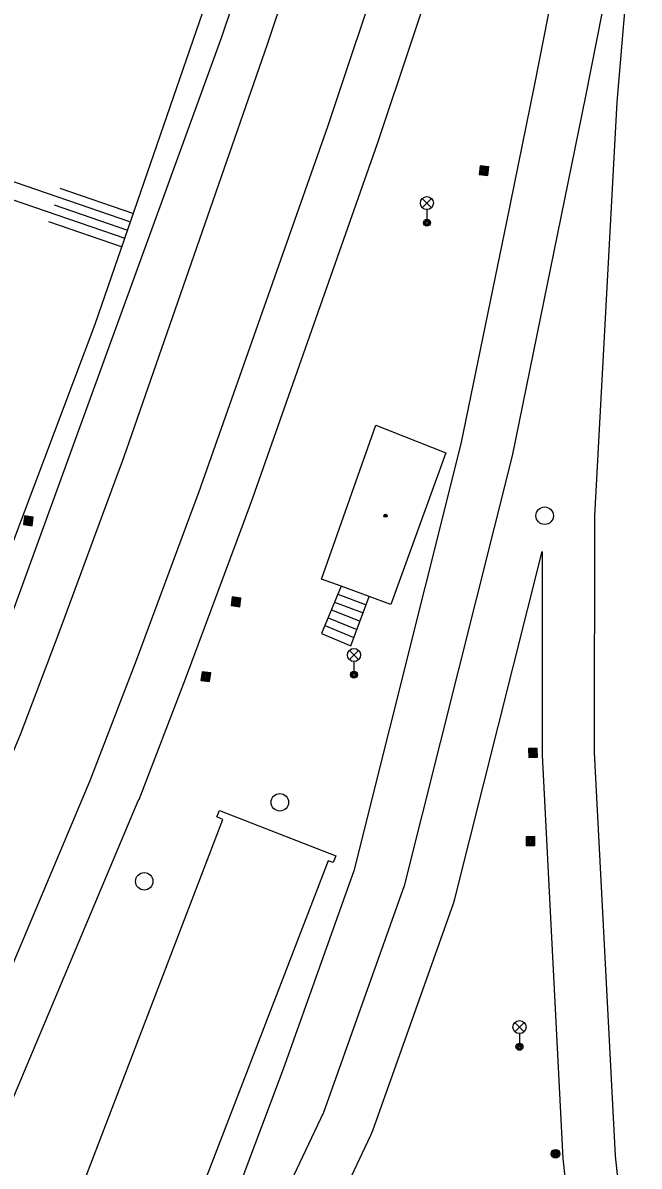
# Model space of a CAD drawing. Extents: x -596229 to -595156, y -1161237 to -1159376.
# Drawn here: x -596176.3 to -596141.1, y -1160439.4 to -1160374.1 of the extents above; entities that cross this region are included whole.
import ezdxf

# ---------------------------------------------------------------- set-up
doc = ezdxf.new("R2010")
doc.units = 0
for name, color, linetype in [('Level 25', 7, 'Continuous'), ('Level 27', 7, 'Continuous'), ('Level 33', 7, 'Continuous'), ('Level 39', 7, 'Continuous'), ('TM - budovy zdene_ betonove - VP', 7, 'Continuous'), ('TM - CD - osa koleji', 7, 'Continuous'), ('TM - horni hrana svahu', 7, 'Continuous'), ('TM - letecke snimky - pomocna linie', 7, 'Continuous'), ('TM - rozhrani ploch obecne - VP', 7, 'Continuous'), ('TM - schody - VP', 7, 'Continuous'), ('TM - srafovani', 7, 'Continuous')]:
    doc.layers.add(name, color=color, linetype=linetype)

msp = doc.modelspace()

# ---------------------------------------------------------------- linework, layer by layer
at = {"layer": 'Level 25'}
for points in [[(-596150.209, -1160382.797), (-596149.713, -1160382.859), (-596149.651, -1160382.363), (-596150.147, -1160382.301)], [(-596150.153, -1160382.754), (-596149.756, -1160382.803), (-596149.707, -1160382.406), (-596150.104, -1160382.357)], [(-596150.097, -1160382.71), (-596149.8, -1160382.747), (-596149.763, -1160382.45), (-596150.06, -1160382.413)], [(-596150.042, -1160382.667), (-596149.843, -1160382.692), (-596149.818, -1160382.493), (-596150.017, -1160382.468)], [(-596149.986, -1160382.623), (-596149.887, -1160382.636), (-596149.874, -1160382.537), (-596149.973, -1160382.524)], [(-596176.259, -1160402.797), (-596175.763, -1160402.859), (-596175.701, -1160402.363), (-596176.197, -1160402.301)], [(-596176.203, -1160402.754), (-596175.806, -1160402.803), (-596175.757, -1160402.406), (-596176.154, -1160402.357)], [(-596176.147, -1160402.71), (-596175.85, -1160402.747), (-596175.813, -1160402.45), (-596176.11, -1160402.413)], [(-596176.092, -1160402.667), (-596175.893, -1160402.692), (-596175.868, -1160402.493), (-596176.067, -1160402.468)], [(-596176.036, -1160402.623), (-596175.937, -1160402.636), (-596175.924, -1160402.537), (-596176.023, -1160402.524)], [(-596164.379, -1160407.427), (-596163.883, -1160407.489), (-596163.821, -1160406.993), (-596164.317, -1160406.931)], [(-596164.323, -1160407.384), (-596163.926, -1160407.433), (-596163.877, -1160407.036), (-596164.274, -1160406.987)], [(-596164.267, -1160407.34), (-596163.97, -1160407.377), (-596163.933, -1160407.08), (-596164.23, -1160407.043)], [(-596164.212, -1160407.297), (-596164.013, -1160407.322), (-596163.988, -1160407.123), (-596164.187, -1160407.098)], [(-596164.156, -1160407.253), (-596164.057, -1160407.266), (-596164.044, -1160407.167), (-596164.143, -1160407.154)], [(-596166.109, -1160411.697), (-596165.613, -1160411.759), (-596165.551, -1160411.263), (-596166.047, -1160411.201)], [(-596166.053, -1160411.654), (-596165.656, -1160411.703), (-596165.607, -1160411.306), (-596166.004, -1160411.257)], [(-596165.997, -1160411.61), (-596165.7, -1160411.647), (-596165.663, -1160411.35), (-596165.96, -1160411.313)], [(-596165.942, -1160411.567), (-596165.743, -1160411.592), (-596165.718, -1160411.393), (-596165.917, -1160411.368)], [(-596165.886, -1160411.523), (-596165.787, -1160411.536), (-596165.774, -1160411.437), (-596165.873, -1160411.424)], [(-596147.375, -1160416.095), (-596146.875, -1160416.085), (-596146.885, -1160415.585), (-596147.385, -1160415.595)], [(-596147.326, -1160416.044), (-596146.926, -1160416.036), (-596146.934, -1160415.636), (-596147.334, -1160415.644)], [(-596147.277, -1160415.993), (-596146.977, -1160415.987), (-596146.983, -1160415.687), (-596147.283, -1160415.693)], [(-596147.228, -1160415.942), (-596147.028, -1160415.938), (-596147.032, -1160415.738), (-596147.232, -1160415.742)], [(-596147.179, -1160415.891), (-596147.079, -1160415.889), (-596147.081, -1160415.789), (-596147.181, -1160415.791)], [(-596147.515, -1160421.135), (-596147.015, -1160421.125), (-596147.025, -1160420.625), (-596147.525, -1160420.635)], [(-596147.466, -1160421.084), (-596147.066, -1160421.076), (-596147.074, -1160420.676), (-596147.474, -1160420.684)], [(-596147.417, -1160421.033), (-596147.117, -1160421.027), (-596147.123, -1160420.727), (-596147.423, -1160420.733)], [(-596147.368, -1160420.982), (-596147.168, -1160420.978), (-596147.172, -1160420.778), (-596147.372, -1160420.782)], [(-596147.319, -1160420.931), (-596147.219, -1160420.929), (-596147.221, -1160420.829), (-596147.321, -1160420.831)]]:
    msp.add_lwpolyline(points, close=True, dxfattribs=at)
for radius in [0.25, 0.2, 0.15, 0.1, 0.05]:
    msp.add_circle((-596145.84, -1160438.74), radius, dxfattribs=at)
at = {"layer": 'Level 27'}
for centre in [(-596146.46, -1160402.29), (-596161.6, -1160418.66), (-596169.35, -1160423.18)]:
    msp.add_circle(centre, 0.5, dxfattribs=at)
at = {"layer": 'Level 33'}
for p, q in [((-596153.455, -1160384.69), (-596152.925, -1160384.16)), ((-596153.455, -1160384.16), (-596152.925, -1160384.69)), ((-596153.19, -1160384.8), (-596153.19, -1160385.55)), ((-596157.625, -1160410.51), (-596157.095, -1160409.98)), ((-596157.625, -1160409.98), (-596157.095, -1160410.51)), ((-596157.36, -1160410.62), (-596157.36, -1160411.37)), ((-596148.165, -1160431.77), (-596147.635, -1160431.24)), ((-596148.165, -1160431.24), (-596147.635, -1160431.77)), ((-596147.9, -1160431.88), (-596147.9, -1160432.63))]:
    msp.add_line(p, q, dxfattribs=at)
for centre, radius in [((-596153.19, -1160384.425), 0.375), ((-596153.19, -1160385.55), 0.2), ((-596153.19, -1160385.55), 0.145), ((-596153.19, -1160385.55), 0.0876), ((-596157.36, -1160410.245), 0.375), ((-596157.36, -1160411.37), 0.2), ((-596157.36, -1160411.37), 0.145), ((-596157.36, -1160411.37), 0.0876), ((-596147.9, -1160431.505), 0.375), ((-596147.9, -1160432.63), 0.2), ((-596147.9, -1160432.63), 0.145), ((-596147.9, -1160432.63), 0.0876)]:
    msp.add_circle(centre, radius, dxfattribs=at)
at = {"layer": 'Level 39'}
for radius in [0.09, 0.0398]:
    msp.add_circle((-596155.56, -1160402.29), radius, dxfattribs=at)
at = {"layer": 'TM - budovy zdene_ betonove - VP'}
for points in [[(-596159.22, -1160405.91), (-596156.12, -1160397.12)], [(-596156.12, -1160397.12), (-596152.11, -1160398.69)], [(-596152.11, -1160398.69), (-596155.26, -1160407.36)], [(-596158.09, -1160406.32), (-596159.22, -1160405.91)], [(-596156.49, -1160406.91), (-596158.09, -1160406.32)], [(-596155.26, -1160407.36), (-596156.49, -1160406.91)], [(-596165.2, -1160419.5), (-596165.04, -1160419.14)], [(-596165.04, -1160419.14), (-596158.39, -1160421.72)], [(-596174.49, -1160444.78), (-596164.85, -1160419.65)], [(-596164.85, -1160419.65), (-596165.2, -1160419.5)], [(-596158.39, -1160421.72), (-596158.55, -1160422.1)], [(-596158.83, -1160422), (-596165.81, -1160440.09)], [(-596158.55, -1160422.1), (-596158.83, -1160422)]]:
    msp.add_lwpolyline(points, dxfattribs=at)
at = {"layer": 'TM - CD - osa koleji'}
for points in [[(-596209.83, -1160497.66), (-596198.51, -1160476.05), (-596187.13, -1160452.26), (-596172.45, -1160417.42), (-596169.79, -1160410.54), (-596166.49, -1160401.67), (-596166.23, -1160400.97), (-596165.98, -1160400.26), (-596158.86, -1160380.06), (-596148.91, -1160350.26), (-596144.06, -1160335.69), (-596141.68, -1160328.54), (-596135.63, -1160310.38), (-596131.86, -1160299.05)], [(-596214.1, -1160496.27), (-596202.59, -1160474.13), (-596191.35, -1160450.49), (-596176.42, -1160414.79), (-596174.21, -1160408.97), (-596170.88, -1160399.93), (-596170.62, -1160399.23), (-596170.37, -1160398.52), (-596162.3, -1160375.35), (-596157.96, -1160362.38), (-596153.65, -1160349.46), (-596153.33, -1160348.5), (-596148.58, -1160334.25), (-596148.24, -1160333.21)], [(-596140.91, -1160362.02), (-596144.12, -1160378.32), (-596148.32, -1160398.86), (-596154.5, -1160423.44), (-596159.1, -1160436.39), (-596169.32, -1160457.95), (-596181.5, -1160476.74), (-596187.82, -1160485.6), (-596198.97, -1160501.18)], [(-596074.23, -1160665.02), (-596082.93, -1160640.58), (-596093.29, -1160611.48), (-596104.04, -1160581.31), (-596112.72, -1160556.78), (-596123.04, -1160527.19), (-596127.3, -1160514.27), (-596132.74, -1160495.66), (-596137.47, -1160474.66), (-596140.69, -1160454.88), (-596142.42, -1160438.86), (-596143.61, -1160415.81), (-596143.6, -1160402.29), (-596142.31, -1160378.67), (-596140.91, -1160362.02)]]:
    msp.add_lwpolyline(points, dxfattribs=at)
at = {"layer": 'TM - horni hrana svahu'}
msp.add_lwpolyline([(-596218.33, -1160494.9), (-596209.43, -1160479.83), (-596195.54, -1160449.66), (-596182.63, -1160419.12), (-596172.15, -1160391.34), (-596162.45, -1160363.24), (-596154.89, -1160339.59), (-596152.79, -1160332.95)], dxfattribs=at)
at = {"layer": 'TM - letecke snimky - pomocna linie'}
for points in [[(-596142.29, -1160307.81), (-596164.93, -1160374.95), (-596176.79, -1160407.54), (-596190.54, -1160441.41), (-596201.34, -1160465.75), (-596222.51, -1160507.03), (-596228.22, -1160516.183)], [(-596137.53, -1160330.01), (-596140.64, -1160345.12), (-596143.86, -1160361.47), (-596143.91, -1160361.77), (-596147.06, -1160377.73), (-596148.67, -1160385.6), (-596149.03, -1160387.35), (-596151.25, -1160398.19), (-596157.37, -1160422.57), (-596161.4, -1160433.9), (-596166.36, -1160447.09), (-596170.59, -1160456.72), (-596171.88, -1160456.72)], [(-596228.22, -1160534.102), (-596225.47, -1160529.73), (-596225.43, -1160529.66), (-596215.6, -1160513.07), (-596207.25, -1160499.18), (-596207.17, -1160499.05), (-596200.05, -1160485.46), (-596199.56, -1160484.52), (-596195.85, -1160477.44), (-596195.8, -1160477.34), (-596184.42, -1160453.55), (-596184.37, -1160453.42), (-596169.69, -1160418.58), (-596169.65, -1160418.5), (-596166.99, -1160411.6), (-596163.68, -1160402.72), (-596163.15, -1160401.26), (-596156.02, -1160381.03), (-596146.06, -1160351.21), (-596141.21, -1160336.64)], [(-596159.74, -1160444.74), (-596156.39, -1160437.68), (-596156.28, -1160437.41), (-596151.67, -1160424.44), (-596151.59, -1160424.17), (-596146.6, -1160404.33), (-596146.61, -1160415.81), (-596146.61, -1160415.96), (-596145.42, -1160439.01), (-596145.4, -1160439.18), (-596143.67, -1160455.2)]]:
    msp.add_lwpolyline(points, dxfattribs=at)
at = {"layer": 'TM - rozhrani ploch obecne - VP'}
msp.add_lwpolyline([(-596158.09, -1160406.32), (-596159.22, -1160409.02), (-596157.54, -1160409.72), (-596156.49, -1160406.91)], dxfattribs=at)
at = {"layer": 'TM - schody - VP'}
for points in [[(-596158.47, -1160407.22), (-596156.84, -1160407.84)], [(-596158.28, -1160406.77), (-596156.67, -1160407.38)], [(-596158.65, -1160407.67), (-596157.01, -1160408.31)], [(-596159.03, -1160408.57), (-596157.37, -1160409.25)], [(-596158.84, -1160408.12), (-596157.19, -1160408.78)]]:
    msp.add_lwpolyline(points, dxfattribs=at)
at = {"layer": 'TM - srafovani'}
for points in [[(-596177.44, -1160382.98), (-596177.33, -1160383.02), (-596170.13, -1160385.5)], [(-596174.17, -1160383.58), (-596169.97, -1160385.03)], [(-596177.56, -1160384), (-596170.46, -1160386.44)], [(-596174.5, -1160384.52), (-596170.3, -1160385.97)], [(-596174.83, -1160385.47), (-596170.62, -1160386.92)]]:
    msp.add_lwpolyline(points, dxfattribs=at)

doc.saveas('drawing.dxf')
